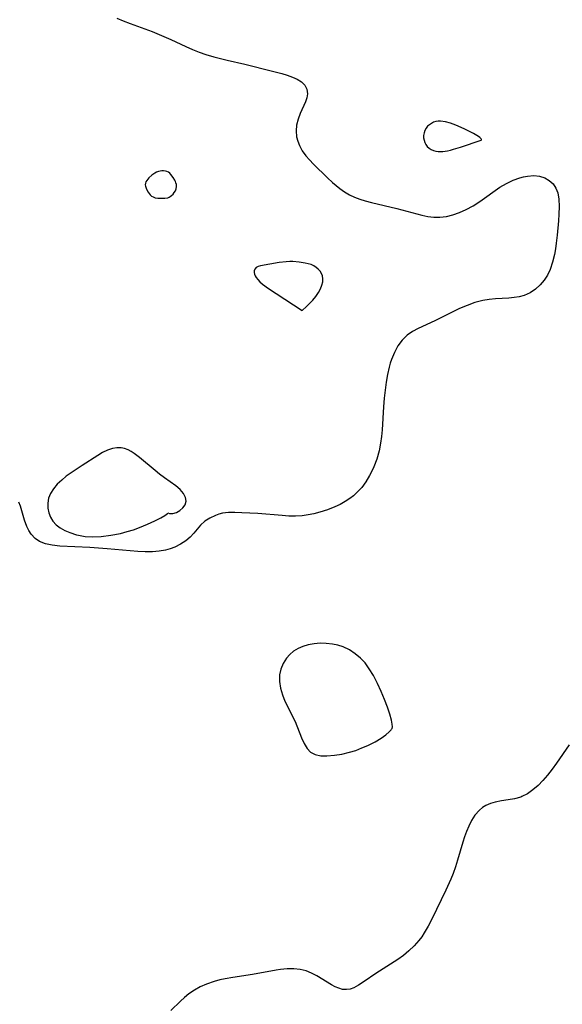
# Model space of a CAD drawing. Header units: metres. Extents: x 1073367 to 1082519, y 1569854 to 1574957.
# Tile 555 of 656: x 1077875 to 1077997, y 1574380 to 1574600. Entities that reach past the tile are written whole.
import ezdxf

# ---------------------------------------------------------------- set-up
doc = ezdxf.new("R2010")
doc.units = ezdxf.units.M
doc.layers.add('CGG_CurvaNivelLidar_v1', color=253, linetype='Continuous', lineweight=30)

msp = doc.modelspace()

# ---------------------------------------------------------------- linework, layer by layer
at = {"layer": 'CGG_CurvaNivelLidar_v1'}
for p, q in [((1077897.0544, 1574600.3266, 68.5), (1077898.5012, 1574599.7286, 68.5)), ((1077898.5012, 1574599.7286, 68.5), (1077900.0328, 1574599.1567, 68.5)), ((1077900.0328, 1574599.1567, 68.5), (1077903.3231, 1574597.9973, 68.5)), ((1077903.3231, 1574597.9973, 68.5), (1077904.9468, 1574597.3906, 68.5)), ((1077904.9468, 1574597.3906, 68.5), (1077906.556, 1574596.7444, 68.5)), ((1077906.556, 1574596.7444, 68.5), (1077909.1796, 1574595.5823, 68.5)), ((1077909.1796, 1574595.5823, 68.5), (1077912.524, 1574593.9953, 68.5)), ((1077912.524, 1574593.9953, 68.5), (1077913.9806, 1574593.3648, 68.5)), ((1077913.9806, 1574593.3648, 68.5), (1077915.4613, 1574592.7858, 68.5)), ((1077915.4613, 1574592.7858, 68.5), (1077916.9644, 1574592.2623, 68.5)), ((1077916.9644, 1574592.2623, 68.5), (1077918.7559, 1574591.7194, 68.5)), ((1077918.7559, 1574591.7194, 68.5), (1077920.2321, 1574591.321, 68.5)), ((1077920.2321, 1574591.321, 68.5), (1077921.7152, 1574590.9586, 68.5)), ((1077921.7152, 1574590.9586, 68.5), (1077925.6894, 1574590.0729, 68.5)), ((1077925.6894, 1574590.0729, 68.5), (1077931.8914, 1574588.5426, 68.5)), ((1077931.8914, 1574588.5426, 68.5), (1077933.9404, 1574588.0094, 68.5)), ((1077933.9404, 1574588.0094, 68.5), (1077935.1934, 1574587.6288, 68.5)), ((1077935.1934, 1574587.6288, 68.5), (1077936.3582, 1574587.2078, 68.5)), ((1077936.3582, 1574587.2078, 68.5), (1077937.4055, 1574586.7293, 68.5)), ((1077937.4055, 1574586.7293, 68.5), (1077938.3841, 1574586.1085, 68.5)), ((1077938.3841, 1574586.1085, 68.5), (1077939.116, 1574585.3618, 68.5)), ((1077939.116, 1574585.3618, 68.5), (1077939.5468, 1574584.4639, 68.5)), ((1077939.5468, 1574584.4639, 68.5), (1077939.6671, 1574583.463, 68.5)), ((1077939.2507, 1574581.6947, 68.5), (1077938.0808, 1574579.072, 68.5)), ((1077939.5395, 1574582.5891, 68.5), (1077939.2507, 1574581.6947, 68.5)), ((1077939.6671, 1574583.463, 68.5), (1077939.5395, 1574582.5891, 68.5)), ((1077937.6006, 1574577.7825, 68.5), (1077937.266, 1574576.4395, 68.5)), ((1077938.0808, 1574579.072, 68.5), (1077937.6006, 1574577.7825, 68.5)), ((1077968.4213, 1574577.2444, 69), (1077967.8992, 1574577.0864, 69)), ((1077968.9297, 1574577.3093, 69), (1077968.4213, 1574577.2444, 69)), ((1077969.4553, 1574577.3075, 69), (1077968.9297, 1574577.3093, 69)), ((1077970.5376, 1574577.1579, 69), (1077969.4553, 1574577.3075, 69)), ((1077971.6375, 1574576.8724, 69), (1077970.5376, 1574577.1579, 69)), ((1077937.266, 1574576.4395, 68.5), (1077937.1515, 1574575.1399, 68.5)), ((1077937.1515, 1574575.1399, 68.5), (1077937.2597, 1574573.8359, 68.5)), ((1077965.9386, 1574575.2636, 69), (1077965.7509, 1574574.7176, 69)), ((1077966.2147, 1574575.7679, 69), (1077965.9386, 1574575.2636, 69)), ((1077966.5537, 1574576.1843, 69), (1077966.2147, 1574575.7679, 69)), ((1077966.9567, 1574576.5456, 69), (1077966.5537, 1574576.1843, 69)), ((1077967.4087, 1574576.849, 69), (1077966.9567, 1574576.5456, 69)), ((1077967.8992, 1574577.0864, 69), (1077967.4087, 1574576.849, 69)), ((1077972.8628, 1574576.4446, 69), (1077971.6375, 1574576.8724, 69)), ((1077974.7395, 1574575.6553, 69), (1077972.8628, 1574576.4446, 69)), ((1077976.8049, 1574574.5972, 69), (1077974.7395, 1574575.6553, 69)), ((1077937.2597, 1574573.8359, 68.5), (1077937.5087, 1574572.8379, 68.5)), ((1077937.5087, 1574572.8379, 68.5), (1077937.8918, 1574571.8656, 68.5)), ((1077965.6513, 1574574.1491, 69), (1077965.6487, 1574573.5753, 69)), ((1077965.6487, 1574573.5753, 69), (1077965.7411, 1574573.0574, 69)), ((1077965.7509, 1574574.7176, 69), (1077965.6513, 1574574.1491, 69)), ((1077965.7411, 1574573.0574, 69), (1077965.9156, 1574572.5597, 69)), ((1077973.8709, 1574571.5416, 69), (1077978.5, 1574573.1262, 69)), ((1077977.9276, 1574573.9063, 69), (1077976.8049, 1574574.5972, 69)), ((1077978.1959, 1574573.7094, 69), (1077977.9276, 1574573.9063, 69)), ((1077978.5398, 1574573.3847, 69), (1077978.1959, 1574573.7094, 69)), ((1077978.5, 1574573.1262, 69), (1077978.565, 1574573.1328, 69)), ((1077978.6189, 1574573.222, 69), (1077978.5398, 1574573.3847, 69)), ((1077978.565, 1574573.1328, 69), (1077978.6189, 1574573.222, 69)), ((1077937.8918, 1574571.8656, 68.5), (1077938.5286, 1574570.7114, 68.5)), ((1077938.5286, 1574570.7114, 68.5), (1077939.3177, 1574569.6131, 68.5)), ((1077965.9156, 1574572.5597, 69), (1077966.1639, 1574572.0945, 69)), ((1077966.1639, 1574572.0945, 69), (1077966.4837, 1574571.6768, 69)), ((1077966.4837, 1574571.6768, 69), (1077966.8809, 1574571.3158, 69)), ((1077966.8809, 1574571.3158, 69), (1077967.337, 1574571.0196, 69)), ((1077967.337, 1574571.0196, 69), (1077967.838, 1574570.7899, 69)), ((1077967.838, 1574570.7899, 69), (1077968.3739, 1574570.6339, 69)), ((1077968.3739, 1574570.6339, 69), (1077968.8778, 1574570.5629, 69)), ((1077968.8778, 1574570.5629, 69), (1077969.3982, 1574570.5475, 69)), ((1077969.3982, 1574570.5475, 69), (1077969.9301, 1574570.5765, 69)), ((1077969.9301, 1574570.5765, 69), (1077971.0139, 1574570.7368, 69)), ((1077971.0139, 1574570.7368, 69), (1077971.6499, 1574570.8792, 69)), ((1077971.6499, 1574570.8792, 69), (1077972.308, 1574571.0546, 69)), ((1077972.308, 1574571.0546, 69), (1077973.8709, 1574571.5416, 69)), ((1077939.3177, 1574569.6131, 68.5), (1077940.1397, 1574568.6653, 68.5)), ((1077940.1397, 1574568.6653, 68.5), (1077941.0312, 1574567.7433, 68.5)), ((1077906.7669, 1574566.1592, 68.5), (1077906.3717, 1574566.061, 68.5)), ((1077907.1631, 1574566.2162, 68.5), (1077906.7669, 1574566.1592, 68.5)), ((1077907.5532, 1574566.2292, 68.5), (1077907.1631, 1574566.2162, 68.5)), ((1077907.9292, 1574566.1911, 68.5), (1077907.5532, 1574566.2292, 68.5)), ((1077908.2821, 1574566.0893, 68.5), (1077907.9292, 1574566.1911, 68.5)), ((1077908.6026, 1574565.9142, 68.5), (1077908.2821, 1574566.0893, 68.5)), ((1077941.0312, 1574567.7433, 68.5), (1077944.1484, 1574564.682, 68.5)), ((1077903.7597, 1574564.1041, 68.5), (1077903.574, 1574563.7854, 68.5)), ((1077904.2751, 1574564.7074, 68.5), (1077903.7597, 1574564.1041, 68.5)), ((1077904.9068, 1574565.2601, 68.5), (1077904.2751, 1574564.7074, 68.5)), ((1077905.6103, 1574565.7328, 68.5), (1077904.9068, 1574565.2601, 68.5)), ((1077905.985, 1574565.9199, 68.5), (1077905.6103, 1574565.7328, 68.5)), ((1077906.3717, 1574566.061, 68.5), (1077905.985, 1574565.9199, 68.5)), ((1077908.8966, 1574565.6791, 68.5), (1077908.6026, 1574565.9142, 68.5)), ((1077909.1699, 1574565.4001, 68.5), (1077908.8966, 1574565.6791, 68.5)), ((1077909.6667, 1574564.7575, 68.5), (1077909.1699, 1574565.4001, 68.5)), ((1077910.0296, 1574564.1685, 68.5), (1077909.6667, 1574564.7575, 68.5)), ((1077910.1829, 1574563.8611, 68.5), (1077910.0296, 1574564.1685, 68.5)), ((1077944.1484, 1574564.682, 68.5), (1077945.2821, 1574563.6351, 68.5)), ((1077984.1588, 1574563.4263, 68.5), (1077985.6424, 1574564.1245, 68.5)), ((1077985.6424, 1574564.1245, 68.5), (1077987.1484, 1574564.6679, 68.5)), ((1077987.1484, 1574564.6679, 68.5), (1077988.001, 1574564.8984, 68.5)), ((1077988.001, 1574564.8984, 68.5), (1077988.847, 1574565.0638, 68.5)), ((1077988.847, 1574565.0638, 68.5), (1077990.2536, 1574565.1725, 68.5)), ((1077990.2536, 1574565.1725, 68.5), (1077991.5888, 1574565.0359, 68.5)), ((1077991.5888, 1574565.0359, 68.5), (1077992.7192, 1574564.6687, 68.5)), ((1077992.7192, 1574564.6687, 68.5), (1077993.726, 1574564.09, 68.5)), ((1077993.726, 1574564.09, 68.5), (1077994.576, 1574563.3224, 68.5)), ((1077903.4609, 1574563.4535, 68.5), (1077903.4365, 1574563.1313, 68.5)), ((1077903.4365, 1574563.1313, 68.5), (1077903.4783, 1574562.7999, 68.5)), ((1077903.574, 1574563.7854, 68.5), (1077903.4609, 1574563.4535, 68.5)), ((1077903.4783, 1574562.7999, 68.5), (1077903.7028, 1574562.1257, 68.5)), ((1077903.7028, 1574562.1257, 68.5), (1077904.0544, 1574561.4651, 68.5)), ((1077909.9318, 1574561.3594, 68.5), (1077910.1709, 1574561.7779, 68.5)), ((1077910.1709, 1574561.7779, 68.5), (1077910.3301, 1574562.2333, 68.5)), ((1077910.3081, 1574563.5451, 68.5), (1077910.1829, 1574563.8611, 68.5)), ((1077910.3992, 1574563.1449, 68.5), (1077910.3081, 1574563.5451, 68.5)), ((1077910.3301, 1574562.2333, 68.5), (1077910.4066, 1574562.6984, 68.5)), ((1077910.4066, 1574562.6984, 68.5), (1077910.3992, 1574563.1449, 68.5)), ((1077945.2821, 1574563.6351, 68.5), (1077946.0777, 1574562.951, 68.5)), ((1077946.0777, 1574562.951, 68.5), (1077946.8974, 1574562.3018, 68.5)), ((1077946.8974, 1574562.3018, 68.5), (1077947.9732, 1574561.5487, 68.5)), ((1077978.2249, 1574559.3616, 68.5), (1077982.7251, 1574562.5849, 68.5)), ((1077982.7251, 1574562.5849, 68.5), (1077984.1588, 1574563.4263, 68.5)), ((1077994.576, 1574563.3224, 68.5), (1077995.2271, 1574562.3777, 68.5)), ((1077995.2271, 1574562.3777, 68.5), (1077995.627, 1574561.3388, 68.5)), ((1077904.0544, 1574561.4651, 68.5), (1077904.502, 1574560.8629, 68.5)), ((1077904.502, 1574560.8629, 68.5), (1077904.8076, 1574560.6013, 68.5)), ((1077904.8076, 1574560.6013, 68.5), (1077905.1938, 1574560.3891, 68.5)), ((1077905.1938, 1574560.3891, 68.5), (1077905.6915, 1574560.2343, 68.5)), ((1077905.6915, 1574560.2343, 68.5), (1077906.2369, 1574560.1497, 68.5)), ((1077906.2369, 1574560.1497, 68.5), (1077906.7938, 1574560.1184, 68.5)), ((1077906.7938, 1574560.1184, 68.5), (1077907.7989, 1574560.1532, 68.5)), ((1077907.7989, 1574560.1532, 68.5), (1077908.5, 1574560.2313, 68.5)), ((1077908.5, 1574560.2313, 68.5), (1077908.7559, 1574560.3429, 68.5)), ((1077908.7559, 1574560.3429, 68.5), (1077909.02, 1574560.5049, 68.5)), ((1077909.02, 1574560.5049, 68.5), (1077909.3278, 1574560.7307, 68.5)), ((1077909.3278, 1574560.7307, 68.5), (1077909.6437, 1574561.0165, 68.5)), ((1077909.6437, 1574561.0165, 68.5), (1077909.9318, 1574561.3594, 68.5)), ((1077947.9732, 1574561.5487, 68.5), (1077949.1035, 1574560.8887, 68.5)), ((1077949.1035, 1574560.8887, 68.5), (1077950.226, 1574560.3643, 68.5)), ((1077950.226, 1574560.3643, 68.5), (1077951.3931, 1574559.919, 68.5)), ((1077951.3931, 1574559.919, 68.5), (1077952.594, 1574559.5303, 68.5)), ((1077952.594, 1574559.5303, 68.5), (1077954.0351, 1574559.124, 68.5)), ((1077995.627, 1574561.3388, 68.5), (1077995.8871, 1574559.8677, 68.5)), ((1077995.8871, 1574559.8677, 68.5), (1077995.9551, 1574558.2585, 68.5)), ((1077954.0351, 1574559.124, 68.5), (1077959.7046, 1574557.8057, 68.5)), ((1077959.7046, 1574557.8057, 68.5), (1077965.2455, 1574556.3431, 68.5)), ((1077973.6902, 1574556.924, 68.5), (1077975.1379, 1574557.5652, 68.5)), ((1077975.1379, 1574557.5652, 68.5), (1077976.7054, 1574558.4088, 68.5)), ((1077976.7054, 1574558.4088, 68.5), (1077978.2249, 1574559.3616, 68.5)), ((1077995.9551, 1574558.2585, 68.5), (1077995.9007, 1574556.5501, 68.5)), ((1077965.2455, 1574556.3431, 68.5), (1077966.5818, 1574556.0548, 68.5)), ((1077966.5818, 1574556.0548, 68.5), (1077967.9144, 1574555.879, 68.5)), ((1077967.9144, 1574555.879, 68.5), (1077968.6751, 1574555.8483, 68.5)), ((1077968.6751, 1574555.8483, 68.5), (1077969.2433, 1574555.8641, 68.5)), ((1077969.2433, 1574555.8641, 68.5), (1077970.7336, 1574556.049, 68.5)), ((1077970.7336, 1574556.049, 68.5), (1077972.2188, 1574556.4119, 68.5)), ((1077972.2188, 1574556.4119, 68.5), (1077973.6902, 1574556.924, 68.5)), ((1077995.9007, 1574556.5501, 68.5), (1077995.8014, 1574555.0729, 68.5)), ((1077995.8014, 1574555.0729, 68.5), (1077995.5028, 1574551.8231, 68.5)), ((1077995.5028, 1574551.8231, 68.5), (1077995.2949, 1574550.081, 68.5)), ((1077995.1035, 1574548.7949, 68.5), (1077994.8722, 1574547.5288, 68.5)), ((1077995.2949, 1574550.081, 68.5), (1077995.1035, 1574548.7949, 68.5)), ((1077994.8722, 1574547.5288, 68.5), (1077994.4625, 1574545.8121, 68.5)), ((1077927.9528, 1574544.2878, 68.5), (1077927.8099, 1574543.913, 68.5)), ((1077928.2584, 1574544.6205, 68.5), (1077927.9528, 1574544.2878, 68.5)), ((1077928.6856, 1574544.8555, 68.5), (1077928.2584, 1574544.6205, 68.5)), ((1077929.1728, 1574544.9923, 68.5), (1077928.6856, 1574544.8555, 68.5)), ((1077933.3673, 1574545.7222, 68.5), (1077929.1728, 1574544.9923, 68.5)), ((1077934.9577, 1574545.9138, 68.5), (1077933.3673, 1574545.7222, 68.5)), ((1077935.7586, 1574545.9553, 68.5), (1077934.9577, 1574545.9138, 68.5)), ((1077936.448, 1574545.9493, 68.5), (1077935.7586, 1574545.9553, 68.5)), ((1077937.8139, 1574545.8417, 68.5), (1077936.448, 1574545.9493, 68.5)), ((1077939.183, 1574545.6314, 68.5), (1077937.8139, 1574545.8417, 68.5)), ((1077939.8581, 1574545.4749, 68.5), (1077939.183, 1574545.6314, 68.5)), ((1077940.4993, 1574545.2649, 68.5), (1077939.8581, 1574545.4749, 68.5)), ((1077941.0947, 1574544.9866, 68.5), (1077940.4993, 1574545.2649, 68.5)), ((1077941.6382, 1574544.6447, 68.5), (1077941.0947, 1574544.9866, 68.5)), ((1077942.1202, 1574544.2466, 68.5), (1077941.6382, 1574544.6447, 68.5)), ((1077942.5263, 1574543.7957, 68.5), (1077942.1202, 1574544.2466, 68.5)), ((1077993.9109, 1574544.1849, 68.5), (1077993.3135, 1574542.9287, 68.5)), ((1077994.4625, 1574545.8121, 68.5), (1077993.9109, 1574544.1849, 68.5)), ((1077927.8099, 1574543.913, 68.5), (1077927.7912, 1574543.4877, 68.5)), ((1077927.7912, 1574543.4877, 68.5), (1077927.859, 1574543.1419, 68.5)), ((1077927.859, 1574543.1419, 68.5), (1077927.9952, 1574542.7901, 68.5)), ((1077927.9952, 1574542.7901, 68.5), (1077928.2451, 1574542.369, 68.5)), ((1077928.2451, 1574542.369, 68.5), (1077928.5739, 1574541.9545, 68.5)), ((1077928.5739, 1574541.9545, 68.5), (1077929.0825, 1574541.4386, 68.5)), ((1077942.836, 1574543.292, 68.5), (1077942.5263, 1574543.7957, 68.5)), ((1077943.0322, 1574542.7301, 68.5), (1077942.836, 1574543.292, 68.5)), ((1077943.1229, 1574542.1267, 68.5), (1077943.0322, 1574542.7301, 68.5)), ((1077943.0966, 1574541.4587, 68.5), (1077943.1229, 1574542.1267, 68.5)), ((1077993.3135, 1574542.9287, 68.5), (1077992.5891, 1574541.7741, 68.5)), ((1077929.0825, 1574541.4386, 68.5), (1077929.6672, 1574540.934, 68.5)), ((1077929.6672, 1574540.934, 68.5), (1077930.9926, 1574539.9454, 68.5)), ((1077930.9926, 1574539.9454, 68.5), (1077932.7114, 1574538.7936, 68.5)), ((1077942.1942, 1574539.0767, 68.5), (1077942.6214, 1574539.8951, 68.5)), ((1077942.6214, 1574539.8951, 68.5), (1077942.926, 1574540.7019, 68.5)), ((1077942.926, 1574540.7019, 68.5), (1077943.0966, 1574541.4587, 68.5)), ((1077990.655, 1574539.7572, 68.5), (1077989.4398, 1574538.964, 68.5)), ((1077991.7408, 1574540.74, 68.5), (1077990.655, 1574539.7572, 68.5)), ((1077992.5891, 1574541.7741, 68.5), (1077991.7408, 1574540.74, 68.5)), ((1077932.7114, 1574538.7936, 68.5), (1077938.5, 1574535.0219, 68.5)), ((1077940.8757, 1574537.3084, 68.5), (1077941.5739, 1574538.1613, 68.5)), ((1077941.5739, 1574538.1613, 68.5), (1077942.1942, 1574539.0767, 68.5)), ((1077981.7175, 1574537.5903, 68.5), (1077980.3049, 1574537.4549, 68.5)), ((1077984.6925, 1574537.7757, 68.5), (1077981.7175, 1574537.5903, 68.5)), ((1077985.871, 1574537.8923, 68.5), (1077984.6925, 1574537.7757, 68.5)), ((1077987.0155, 1574538.0824, 68.5), (1077985.871, 1574537.8923, 68.5)), ((1077988.1141, 1574538.3807, 68.5), (1077987.0155, 1574538.0824, 68.5)), ((1077989.4398, 1574538.964, 68.5), (1077988.1141, 1574538.3807, 68.5)), ((1077938.5, 1574535.0219, 68.5), (1077939.508, 1574535.9058, 68.5)), ((1077939.508, 1574535.9058, 68.5), (1077940.1656, 1574536.5467, 68.5)), ((1077940.1656, 1574536.5467, 68.5), (1077940.8757, 1574537.3084, 68.5)), ((1077973.6729, 1574535.4471, 68.5), (1077972.0208, 1574534.6606, 68.5)), ((1077975.3543, 1574536.1621, 68.5), (1077973.6729, 1574535.4471, 68.5)), ((1077977.1104, 1574536.7784, 68.5), (1077975.3543, 1574536.1621, 68.5)), ((1077978.8983, 1574537.2336, 68.5), (1077977.1104, 1574536.7784, 68.5)), ((1077980.3049, 1574537.4549, 68.5), (1077978.8983, 1574537.2336, 68.5)), ((1077972.0208, 1574534.6606, 68.5), (1077968.128, 1574532.7065, 68.5)), ((1077964.4504, 1574531.0032, 68.5), (1077963.1486, 1574530.3096, 68.5)), ((1077968.128, 1574532.7065, 68.5), (1077964.4504, 1574531.0032, 68.5)), ((1077961.9665, 1574529.4877, 68.5), (1077960.8635, 1574528.387, 68.5)), ((1077963.1486, 1574530.3096, 68.5), (1077961.9665, 1574529.4877, 68.5)), ((1077959.9276, 1574527.0943, 68.5), (1077959.14, 1574525.6524, 68.5)), ((1077960.8635, 1574528.387, 68.5), (1077959.9276, 1574527.0943, 68.5)), ((1077959.14, 1574525.6524, 68.5), (1077958.4725, 1574524.0275, 68.5)), ((1077957.9789, 1574522.3787, 68.5), (1077957.5967, 1574520.7002, 68.5)), ((1077958.211, 1574523.2149, 68.5), (1077957.9789, 1574522.3787, 68.5)), ((1077958.4725, 1574524.0275, 68.5), (1077958.211, 1574523.2149, 68.5)), ((1077957.5967, 1574520.7002, 68.5), (1077957.29, 1574518.9716, 68.5)), ((1077957.29, 1574518.9716, 68.5), (1077957.0437, 1574517.2074, 68.5)), ((1077957.0437, 1574517.2074, 68.5), (1077956.8476, 1574515.4188, 68.5)), ((1077956.6859, 1574513.4949, 68.5), (1077956.3598, 1574508.3339, 68.5)), ((1077956.8476, 1574515.4188, 68.5), (1077956.6859, 1574513.4949, 68.5)), ((1077956.2251, 1574506.8345, 68.5), (1077956.0361, 1574505.353, 68.5)), ((1077956.3598, 1574508.3339, 68.5), (1077956.2251, 1574506.8345, 68.5)), ((1077956.0361, 1574505.353, 68.5), (1077955.7056, 1574503.6132, 68.5)), ((1077892.8439, 1574502.6374, 68.5), (1077889.3217, 1574500.3811, 68.5)), ((1077893.9165, 1574503.2633, 68.5), (1077892.8439, 1574502.6374, 68.5)), ((1077895.0082, 1574503.8097, 68.5), (1077893.9165, 1574503.2633, 68.5)), ((1077896.0996, 1574504.1928, 68.5), (1077895.0082, 1574503.8097, 68.5)), ((1077897.0825, 1574504.3462, 68.5), (1077896.0996, 1574504.1928, 68.5)), ((1077898.0654, 1574504.3076, 68.5), (1077897.0825, 1574504.3462, 68.5)), ((1077898.8342, 1574504.1362, 68.5), (1077898.0654, 1574504.3076, 68.5)), ((1077899.5888, 1574503.8529, 68.5), (1077898.8342, 1574504.1362, 68.5)), ((1077900.2734, 1574503.5047, 68.5), (1077899.5888, 1574503.8529, 68.5)), ((1077900.9477, 1574503.0881, 68.5), (1077900.2734, 1574503.5047, 68.5)), ((1077902.1656, 1574502.193, 68.5), (1077900.9477, 1574503.0881, 68.5)), ((1077955.7056, 1574503.6132, 68.5), (1077955.1945, 1574501.8039, 68.5)), ((1077889.3217, 1574500.3811, 68.5), (1077886.8754, 1574498.7485, 68.5)), ((1077905.6259, 1574499.2754, 68.5), (1077902.1656, 1574502.193, 68.5)), ((1077954.5325, 1574500.0581, 68.5), (1077954.082, 1574499.0725, 68.5)), ((1077955.1945, 1574501.8039, 68.5), (1077954.5325, 1574500.0581, 68.5)), ((1077885.785, 1574497.9529, 68.5), (1077884.7625, 1574497.1184, 68.5)), ((1077886.8754, 1574498.7485, 68.5), (1077885.785, 1574497.9529, 68.5)), ((1077906.6583, 1574498.4443, 68.5), (1077905.6259, 1574499.2754, 68.5)), ((1077907.7035, 1574497.6481, 68.5), (1077906.6583, 1574498.4443, 68.5)), ((1077953.5845, 1574498.1158, 68.5), (1077952.7539, 1574496.7538, 68.5)), ((1077954.082, 1574499.0725, 68.5), (1077953.5845, 1574498.1158, 68.5)), ((1077883.7849, 1574496.1786, 68.5), (1077882.9447, 1574495.186, 68.5)), ((1077884.7625, 1574497.1184, 68.5), (1077883.7849, 1574496.1786, 68.5)), ((1077910.2653, 1574495.818, 68.5), (1077907.7035, 1574497.6481, 68.5)), ((1077911.2209, 1574494.9889, 68.5), (1077910.2653, 1574495.818, 68.5)), ((1077952.7539, 1574496.7538, 68.5), (1077951.8133, 1574495.4822, 68.5)), ((1077882.2777, 1574494.1468, 68.5), (1077881.8311, 1574493.0649, 68.5)), ((1077882.9447, 1574495.186, 68.5), (1077882.2777, 1574494.1468, 68.5)), ((1077911.9723, 1574494.1273, 68.5), (1077911.2209, 1574494.9889, 68.5)), ((1077912.4427, 1574493.2489, 68.5), (1077911.9723, 1574494.1273, 68.5)), ((1077949.9803, 1574493.6267, 68.5), (1077949.1542, 1574492.9903, 68.5)), ((1077950.7539, 1574494.3224, 68.5), (1077949.9803, 1574493.6267, 68.5)), ((1077951.8133, 1574495.4822, 68.5), (1077950.7539, 1574494.3224, 68.5)), ((1077875.5272, 1574491.262, 68.5), (1077875.2193, 1574492.1448, 68.5)), ((1077876.4792, 1574488.173, 68.5), (1077875.5272, 1574491.262, 68.5)), ((1077881.8311, 1574493.0649, 68.5), (1077881.6449, 1574491.9562, 68.5)), ((1077881.6449, 1574491.9562, 68.5), (1077881.6802, 1574490.835, 68.5)), ((1077911.8626, 1574490.8795, 68.5), (1077912.3438, 1574491.5866, 68.5)), ((1077912.3438, 1574491.5866, 68.5), (1077912.5654, 1574492.3724, 68.5)), ((1077912.5654, 1574492.3724, 68.5), (1077912.4427, 1574493.2489, 68.5)), ((1077946.9877, 1574491.6822, 68.5), (1077945.7739, 1574491.105, 68.5)), ((1077948.1527, 1574492.3322, 68.5), (1077946.9877, 1574491.6822, 68.5)), ((1077949.1542, 1574492.9903, 68.5), (1077948.1527, 1574492.3322, 68.5)), ((1077881.6802, 1574490.835, 68.5), (1077881.88, 1574489.804, 68.5)), ((1077881.88, 1574489.804, 68.5), (1077882.2413, 1574488.8199, 68.5)), ((1077906.9325, 1574488.6765, 68.5), (1077907.8357, 1574489.2283, 68.5)), ((1077907.8357, 1574489.2283, 68.5), (1077908.3769, 1574489.6177, 68.5)), ((1077908.3769, 1574489.6177, 68.5), (1077908.5, 1574489.7741, 68.5)), ((1077908.5, 1574489.7741, 68.5), (1077908.8927, 1574489.6328, 68.5)), ((1077908.8927, 1574489.6328, 68.5), (1077909.5936, 1574489.6622, 68.5)), ((1077909.5936, 1574489.6622, 68.5), (1077910.4522, 1574489.8965, 68.5)), ((1077910.4522, 1574489.8965, 68.5), (1077911.2043, 1574490.3023, 68.5)), ((1077911.2043, 1574490.3023, 68.5), (1077911.8626, 1574490.8795, 68.5)), ((1077919.1297, 1574489.2115, 68.5), (1077917.8972, 1574488.6234, 68.5)), ((1077919.8925, 1574489.4792, 68.5), (1077919.1297, 1574489.2115, 68.5)), ((1077920.6843, 1574489.6786, 68.5), (1077919.8925, 1574489.4792, 68.5)), ((1077922.0575, 1574489.8483, 68.5), (1077920.6843, 1574489.6786, 68.5)), ((1077923.4977, 1574489.8733, 68.5), (1077922.0575, 1574489.8483, 68.5)), ((1077924.9963, 1574489.8238, 68.5), (1077923.4977, 1574489.8733, 68.5)), ((1077928.6244, 1574489.6241, 68.5), (1077924.9963, 1574489.8238, 68.5)), ((1077934.0426, 1574489.1578, 68.5), (1077928.6244, 1574489.6241, 68.5)), ((1077935.5367, 1574489.0805, 68.5), (1077934.0426, 1574489.1578, 68.5)), ((1077937.0254, 1574489.0674, 68.5), (1077935.5367, 1574489.0805, 68.5)), ((1077938.5036, 1574489.1469, 68.5), (1077937.0254, 1574489.0674, 68.5)), ((1077939.8365, 1574489.3199, 68.5), (1077938.5036, 1574489.1469, 68.5)), ((1077941.1547, 1574489.5802, 68.5), (1077939.8365, 1574489.3199, 68.5)), ((1077942.4565, 1574489.915, 68.5), (1077941.1547, 1574489.5802, 68.5)), ((1077944.1389, 1574490.4553, 68.5), (1077942.4565, 1574489.915, 68.5)), ((1077945.7739, 1574491.105, 68.5), (1077944.1389, 1574490.4553, 68.5)), ((1077877.0051, 1574486.7331, 68.5), (1077876.4792, 1574488.173, 68.5)), ((1077882.2413, 1574488.8199, 68.5), (1077882.78, 1574487.9193, 68.5)), ((1077882.78, 1574487.9193, 68.5), (1077883.5171, 1574487.1259, 68.5)), ((1077883.5171, 1574487.1259, 68.5), (1077884.4179, 1574486.442, 68.5)), ((1077902.1159, 1574486.4807, 68.5), (1077903.973, 1574487.2244, 68.5)), ((1077903.973, 1574487.2244, 68.5), (1077905.6026, 1574487.974, 68.5)), ((1077905.6026, 1574487.974, 68.5), (1077906.9325, 1574488.6765, 68.5)), ((1077915.7925, 1574487.0461, 68.5), (1077915.0135, 1574486.1704, 68.5)), ((1077916.7751, 1574487.8952, 68.5), (1077915.7925, 1574487.0461, 68.5)), ((1077917.8972, 1574488.6234, 68.5), (1077916.7751, 1574487.8952, 68.5)), ((1077877.4234, 1574485.8514, 68.5), (1077877.0051, 1574486.7331, 68.5)), ((1077877.9214, 1574485.0498, 68.5), (1077877.4234, 1574485.8514, 68.5)), ((1077878.8043, 1574484.0835, 68.5), (1077877.9214, 1574485.0498, 68.5)), ((1077884.4179, 1574486.442, 68.5), (1077885.4466, 1574485.8549, 68.5)), ((1077885.4466, 1574485.8549, 68.5), (1077886.5744, 1574485.3571, 68.5)), ((1077886.5744, 1574485.3571, 68.5), (1077888.0652, 1574484.8724, 68.5)), ((1077888.0652, 1574484.8724, 68.5), (1077888.4877, 1574484.7698, 68.5)), ((1077888.4877, 1574484.7698, 68.5), (1077890.0406, 1574484.5085, 68.5)), ((1077893.6178, 1574484.4878, 68.5), (1077895.7231, 1574484.7614, 68.5)), ((1077895.7231, 1574484.7614, 68.5), (1077897.9186, 1574485.2026, 68.5)), ((1077897.9186, 1574485.2026, 68.5), (1077899.4245, 1574485.5931, 68.5)), ((1077899.4245, 1574485.5931, 68.5), (1077900.794, 1574486.0156, 68.5)), ((1077900.794, 1574486.0156, 68.5), (1077902.1159, 1574486.4807, 68.5)), ((1077914.2796, 1574485.2614, 68.5), (1077913.4869, 1574484.3779, 68.5)), ((1077915.0135, 1574486.1704, 68.5), (1077914.2796, 1574485.2614, 68.5)), ((1077879.8096, 1574483.4083, 68.5), (1077878.8043, 1574484.0835, 68.5)), ((1077881.109, 1574482.8928, 68.5), (1077879.8096, 1574483.4083, 68.5)), ((1077882.65, 1574482.5541, 68.5), (1077881.109, 1574482.8928, 68.5)), ((1077884.3107, 1574482.3615, 68.5), (1077882.65, 1574482.5541, 68.5)), ((1077890.0406, 1574484.5085, 68.5), (1077891.7, 1574484.4001, 68.5)), ((1077891.7, 1574484.4001, 68.5), (1077893.6178, 1574484.4878, 68.5)), ((1077911.334, 1574482.7698, 68.5), (1077910.0541, 1574482.138, 68.5)), ((1077912.4871, 1574483.5213, 68.5), (1077911.334, 1574482.7698, 68.5)), ((1077913.4869, 1574484.3779, 68.5), (1077912.4871, 1574483.5213, 68.5)), ((1077891.0388, 1574482.0135, 68.5), (1077884.3107, 1574482.3615, 68.5)), ((1077894.9631, 1574481.7293, 68.5), (1077891.0388, 1574482.0135, 68.5)), ((1077901.76, 1574481.177, 68.5), (1077894.9631, 1574481.7293, 68.5)), ((1077903.4151, 1574481.0913, 68.5), (1077901.76, 1574481.177, 68.5)), ((1077905.0363, 1574481.0919, 68.5), (1077903.4151, 1574481.0913, 68.5)), ((1077906.5268, 1574481.2101, 68.5), (1077905.0363, 1574481.0919, 68.5)), ((1077907.9638, 1574481.4613, 68.5), (1077906.5268, 1574481.2101, 68.5)), ((1077909.0342, 1574481.7578, 68.5), (1077907.9638, 1574481.4613, 68.5)), ((1077910.0541, 1574482.138, 68.5), (1077909.0342, 1574481.7578, 68.5)), ((1077941.1946, 1574460.5211, 69), (1077939.8848, 1574460.298, 69)), ((1077942.5432, 1574460.623, 69), (1077941.1946, 1574460.5211, 69)), ((1077943.9084, 1574460.6065, 69), (1077942.5432, 1574460.623, 69)), ((1077945.2703, 1574460.4614, 69), (1077943.9084, 1574460.6065, 69)), ((1077946.5026, 1574460.2, 69), (1077945.2703, 1574460.4614, 69)), ((1077936.6095, 1574458.834, 69), (1077935.7335, 1574458.1087, 69)), ((1077937.5819, 1574459.4455, 69), (1077936.6095, 1574458.834, 69)), ((1077938.6364, 1574459.9281, 69), (1077937.5819, 1574459.4455, 69)), ((1077939.8848, 1574460.298, 69), (1077938.6364, 1574459.9281, 69)), ((1077947.6991, 1574459.8077, 69), (1077946.5026, 1574460.2, 69)), ((1077949.082, 1574459.1482, 69), (1077947.6991, 1574459.8077, 69)), ((1077950.3778, 1574458.3092, 69), (1077949.082, 1574459.1482, 69)), ((1077951.5718, 1574457.308, 69), (1077950.3778, 1574458.3092, 69)), ((1077934.2336, 1574456.1336, 69), (1077933.7112, 1574454.878, 69)), ((1077934.9738, 1574457.2781, 69), (1077934.2336, 1574456.1336, 69)), ((1077935.7335, 1574458.1087, 69), (1077934.9738, 1574457.2781, 69)), ((1077952.5582, 1574456.2564, 69), (1077951.5718, 1574457.308, 69)), ((1077953.5182, 1574454.9468, 69), (1077952.5582, 1574456.2564, 69)), ((1077933.7112, 1574454.878, 69), (1077933.4298, 1574453.5439, 69)), ((1077954.4499, 1574453.4082, 69), (1077953.5182, 1574454.9468, 69)), ((1077933.4298, 1574453.5439, 69), (1077933.4178, 1574452.0784, 69)), ((1077933.4178, 1574452.0784, 69), (1077933.6544, 1574450.5857, 69)), ((1077955.3527, 1574451.6779, 69), (1077954.4499, 1574453.4082, 69)), ((1077956.1903, 1574449.8704, 69), (1077955.3527, 1574451.6779, 69)), ((1077933.6544, 1574450.5857, 69), (1077934.0942, 1574449.0946, 69)), ((1077956.9388, 1574448.0848, 69), (1077956.1903, 1574449.8704, 69)), ((1077934.0942, 1574449.0946, 69), (1077934.6598, 1574447.7122, 69)), ((1077934.6598, 1574447.7122, 69), (1077936.9095, 1574443.1144, 69)), ((1077957.5847, 1574446.3762, 69), (1077956.9388, 1574448.0848, 69)), ((1077958.1035, 1574444.8163, 69), (1077957.5847, 1574446.3762, 69)), ((1077936.9095, 1574443.1144, 69), (1077938.3761, 1574439.485, 69)), ((1077958.4721, 1574443.4751, 69), (1077958.1035, 1574444.8163, 69)), ((1077958.6558, 1574442.5142, 69), (1077958.4721, 1574443.4751, 69)), ((1077957.2063, 1574440.1672, 69), (1077957.9621, 1574440.8028, 69)), ((1077957.9621, 1574440.8028, 69), (1077958.408, 1574441.254, 69)), ((1077958.408, 1574441.254, 69), (1077958.5, 1574441.4398, 69)), ((1077958.5, 1574441.4398, 69), (1077958.6542, 1574441.591, 69)), ((1077958.6542, 1574441.591, 69), (1077958.6935, 1574441.9311, 69)), ((1077958.6935, 1574441.9311, 69), (1077958.6558, 1574442.5142, 69)), ((1077938.3761, 1574439.485, 69), (1077938.9455, 1574438.2193, 69)), ((1077953.2132, 1574437.814, 69), (1077954.8006, 1574438.6107, 69)), ((1077954.8006, 1574438.6107, 69), (1077956.1747, 1574439.4299, 69)), ((1077956.1747, 1574439.4299, 69), (1077957.2063, 1574440.1672, 69)), ((1077938.9455, 1574438.2193, 69), (1077939.5977, 1574437.1242, 69)), ((1077939.5977, 1574437.1242, 69), (1077940.4003, 1574436.2841, 69)), ((1077940.4003, 1574436.2841, 69), (1077941.4438, 1574435.7581, 69)), ((1077947.3468, 1574435.8573, 69), (1077949.0586, 1574436.2593, 69)), ((1077949.0586, 1574436.2593, 69), (1077950.4707, 1574436.7014, 69)), ((1077950.4707, 1574436.7014, 69), (1077951.8673, 1574437.2282, 69)), ((1077951.8673, 1574437.2282, 69), (1077953.2132, 1574437.814, 69)), ((1077998.1801, 1574437.9299, 69), (1077995.3353, 1574433.8226, 69)), ((1077941.4438, 1574435.7581, 69), (1077942.6733, 1574435.5084, 69)), ((1077942.6733, 1574435.5084, 69), (1077944.0566, 1574435.4518, 69)), ((1077944.0566, 1574435.4518, 69), (1077945.7368, 1574435.5975, 69)), ((1077945.7368, 1574435.5975, 69), (1077947.3468, 1574435.8573, 69)), ((1077994.3648, 1574432.4787, 69), (1077993.3631, 1574431.1859, 69)), ((1077995.3353, 1574433.8226, 69), (1077994.3648, 1574432.4787, 69)), ((1077992.3223, 1574429.966, 69), (1077991.2332, 1574428.8434, 69)), ((1077993.3631, 1574431.1859, 69), (1077992.3223, 1574429.966, 69)), ((1077990.093, 1574427.8452, 69), (1077988.897, 1574427.0033, 69)), ((1077991.2332, 1574428.8434, 69), (1077990.093, 1574427.8452, 69)), ((1077983.0979, 1574425.4018, 69), (1077981.6807, 1574425.1391, 69)), ((1077984.5414, 1574425.6089, 69), (1077983.0979, 1574425.4018, 69)), ((1077985.9785, 1574425.8601, 69), (1077984.5414, 1574425.6089, 69)), ((1077987.377, 1574426.2568, 69), (1077985.9785, 1574425.8601, 69)), ((1077987.6377, 1574426.3583, 69), (1077987.377, 1574426.2568, 69)), ((1077988.897, 1574427.0033, 69), (1077987.6377, 1574426.3583, 69)), ((1077978.132, 1574423.3337, 69), (1077977.1317, 1574422.2093, 69)), ((1077978.8127, 1574423.8969, 69), (1077978.132, 1574423.3337, 69)), ((1077979.5501, 1574424.3645, 69), (1077978.8127, 1574423.8969, 69)), ((1077980.5829, 1574424.8211, 69), (1077979.5501, 1574424.3645, 69)), ((1077981.6807, 1574425.1391, 69), (1077980.5829, 1574424.8211, 69)), ((1077976.3846, 1574421.0429, 69), (1077975.7424, 1574419.7534, 69)), ((1077977.1317, 1574422.2093, 69), (1077976.3846, 1574421.0429, 69)), ((1077975.7424, 1574419.7534, 69), (1077975.2557, 1574418.5797, 69)), ((1077974.8139, 1574417.3542, 69), (1077974.423, 1574416.1396, 69)), ((1077975.2557, 1574418.5797, 69), (1077974.8139, 1574417.3542, 69)), ((1077974.423, 1574416.1396, 69), (1077973.2544, 1574412.1503, 69)), ((1077973.2544, 1574412.1503, 69), (1077972.7875, 1574410.6609, 69)), ((1077972.7875, 1574410.6609, 69), (1077972.2643, 1574409.1884, 69)), ((1077971.7433, 1574407.9177, 69), (1077970.5848, 1574405.4147, 69)), ((1077972.2643, 1574409.1884, 69), (1077971.7433, 1574407.9177, 69)), ((1077970.5848, 1574405.4147, 69), (1077967.4875, 1574398.9937, 69)), ((1077967.4875, 1574398.9937, 69), (1077966.6757, 1574397.4171, 69)), ((1077966.6757, 1574397.4171, 69), (1077965.7948, 1574395.8986, 69)), ((1077965.2217, 1574395.0329, 69), (1077964.6043, 1574394.2045, 69)), ((1077965.7948, 1574395.8986, 69), (1077965.2217, 1574395.0329, 69)), ((1077963.5415, 1574392.993, 69), (1077962.3774, 1574391.8796, 69)), ((1077964.6043, 1574394.2045, 69), (1077963.5415, 1574392.993, 69)), ((1077961.1315, 1574390.8593, 69), (1077959.8968, 1574389.9766, 69)), ((1077962.3774, 1574391.8796, 69), (1077961.1315, 1574390.8593, 69)), ((1077935.1855, 1574387.8724, 69), (1077933.67, 1574387.7231, 69)), ((1077936.6643, 1574387.8942, 69), (1077935.1855, 1574387.8724, 69)), ((1077938.0971, 1574387.7377, 69), (1077936.6643, 1574387.8942, 69)), ((1077959.8968, 1574389.9766, 69), (1077955.0005, 1574386.8254, 69)), ((1077921.3242, 1574385.6485, 69), (1077920.0714, 1574385.372, 69)), ((1077923.0183, 1574385.9436, 69), (1077921.3242, 1574385.6485, 69)), ((1077927.427, 1574386.6185, 69), (1077923.0183, 1574385.9436, 69)), ((1077932.7351, 1574387.5888, 69), (1077927.427, 1574386.6185, 69)), ((1077933.67, 1574387.7231, 69), (1077932.7351, 1574387.5888, 69)), ((1077939.3857, 1574387.3955, 69), (1077938.0971, 1574387.7377, 69)), ((1077940.6246, 1574386.8961, 69), (1077939.3857, 1574387.3955, 69)), ((1077941.8125, 1574386.2841, 69), (1077940.6246, 1574386.8961, 69)), ((1077945.0485, 1574384.3003, 69), (1077941.8125, 1574386.2841, 69)), ((1077955.0005, 1574386.8254, 69), (1077952.3702, 1574384.9941, 69)), ((1077915.7398, 1574383.8307, 69), (1077914.4129, 1574383.1023, 69)), ((1077917.1327, 1574384.4492, 69), (1077915.7398, 1574383.8307, 69)), ((1077918.8395, 1574385.0381, 69), (1077917.1327, 1574384.4492, 69)), ((1077920.0714, 1574385.372, 69), (1077918.8395, 1574385.0381, 69)), ((1077945.882, 1574383.8565, 69), (1077945.0485, 1574384.3003, 69)), ((1077946.7108, 1574383.5062, 69), (1077945.882, 1574383.8565, 69)), ((1077947.554, 1574383.2779, 69), (1077946.7108, 1574383.5062, 69)), ((1077950.0499, 1574383.6259, 69), (1077949.2239, 1574383.3374, 69)), ((1077951.1369, 1574384.1965, 69), (1077950.0499, 1574383.6259, 69)), ((1077952.3702, 1574384.9941, 69), (1077951.1369, 1574384.1965, 69)), ((1077912.2044, 1574381.4873, 69), (1077911.287, 1574380.6583, 69)), ((1077913.1646, 1574382.2616, 69), (1077912.2044, 1574381.4873, 69)), ((1077914.4129, 1574383.1023, 69), (1077913.1646, 1574382.2616, 69)), ((1077948.3911, 1574383.2134, 69), (1077947.554, 1574383.2779, 69)), ((1077949.2239, 1574383.3374, 69), (1077948.3911, 1574383.2134, 69)), ((1077911.287, 1574380.6583, 69), (1077909.1291, 1574378.5654, 69))]:
    msp.add_line(p, q, dxfattribs=at)

doc.saveas('drawing.dxf')
